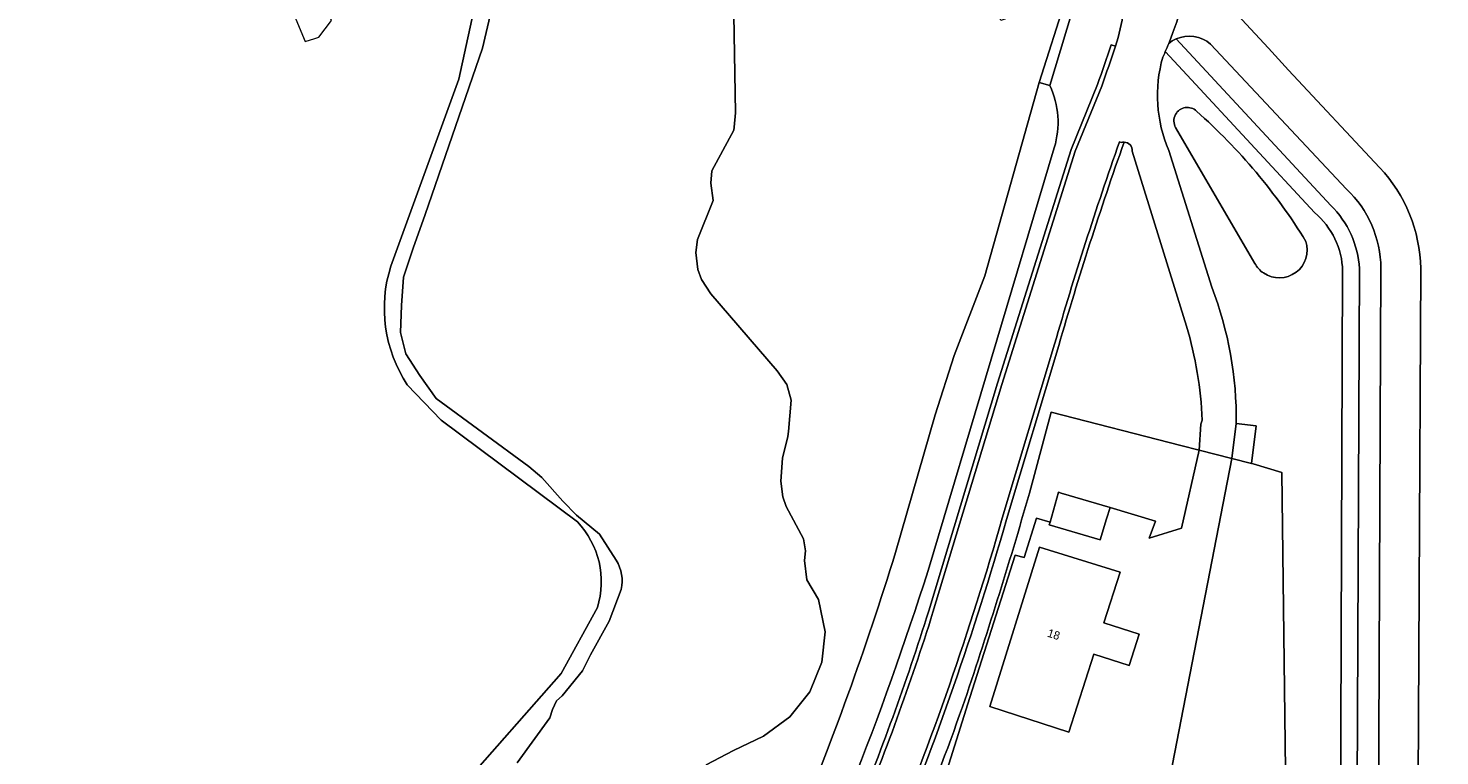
# Model space of a CAD drawing. Header units: metres. Extents: x 151448 to 154749, y 463108 to 465296.
# Tile 380 of 449: x 154066 to 154194, y 464373 to 464439. Entities that reach past the tile are written whole.
import ezdxf
from ezdxf.enums import TextEntityAlignment as Align

# ---------------------------------------------------------------- set-up
doc = ezdxf.new("R2010")
doc.units = ezdxf.units.M
for name, color, linetype, lineweight in [('B-PV-GR-BOS_LOOF-GV', 253, 'Continuous', 9), ('B-PV-GR-GROENVOORZIENING-GV', 253, 'Continuous', 9), ('B-PV-GR-HAAG-GV', 253, 'Continuous', 9), ('B-PV-GW-TALUD_KRUIN-G', 253, 'Continuous', 9), ('B-PV-IE-TERREINAFSCHEIDING_KUNSTMATIG_HEKWERK-G', 253, 'Continuous', 9), ('B-PV-OG-BEBOUWING-GV', 1, 'Continuous', 9), ('B-PV-OG-BEBOUWING-T18', 2, 'Continuous', 9), ('B-PV-OG-BEBOUWING_BUNKER-GV', 1, 'Continuous', 9), ('B-PV-OG-TERREIN_BEGROEID-GV', 253, 'Continuous', 9), ('B-PV-OG-TERREIN_ERF-GV', 253, 'Continuous', 9), ('B-PV-OG-TERREIN_OEVER-GV', 253, 'Continuous', 9), ('B-PV-OG-WATER_GREPPEL-GV', 253, 'Continuous', 9), ('B-PV-OG-WATER_SLOOT-GV', 253, 'Continuous', 9), ('B-PV-VH-GESLOTENVERHARDING_ASFALT-GV', 253, 'Continuous', 9), ('B-PV-VH-GESLOTENVERHARDING_BETON-GV', 253, 'Continuous', 9), ('B-PV-VH-HALFVERHARDING_GRASBETONSTEEN-GV', 253, 'Continuous', 9), ('B-PV-VH-OPENVERHARDING_TEGEL-GV', 253, 'Continuous', 9)]:
    doc.layers.add(name, color=color, linetype=linetype, lineweight=lineweight)
doc.styles.add('Drong', font='txt', dxfattribs={"height": 1.8})

msp = doc.modelspace()

# ---------------------------------------------------------------- linework, layer by layer
at = {"layer": 'B-PV-GR-BOS_LOOF-GV'}
for points in [[(154168.739, 464436.475, -0.0057947), (154168.516, 464435.98)], [(154168.516, 464435.98, 0.1741917), (154169.065, 464427.547)], [(154169.664, 464430.801, -0.4941468), (154171.574, 464431.098)], [(154171.574, 464431.098, -0.0727327), (154181.445, 464419.342)], [(154169.676, 464429.615, -0.2597422), (154169.664, 464430.801)], [(154184.764, 464416.665, 0.2170138), (154182.228, 464421.938)], [(154181.445, 464419.342, -0.7140412), (154177.619, 464416.483)], [(154177.619, 464416.483, -0.1163773), (154176.838, 464417.336)], [(154172.949, 464415.196, -0.0938508), (154175.157, 464402.879)]]:
    msp.add_lwpolyline(points, format="xyb", dxfattribs=at)
at = {"layer": 'B-PV-GR-BOS_LOOF-GV', "flags": 128}
for points in [[(154182.228, 464421.938), (154170.714, 464434.348), (154168.739, 464436.475)], [(154176.838, 464417.336), (154169.676, 464429.615)], [(154169.065, 464427.547), (154172.949, 464415.196)], [(154184.25, 464274.806), (154184.524, 464350.423), (154184.764, 464416.665)], [(154175.157, 464402.879), (154176.96, 464402.664), (154176.521, 464399.279), (154176.672, 464399.241), (154179.281, 464398.473), (154179.799, 464354.474), (154179.807, 464353.822), (154180.084, 464333.391), (154180.871, 464275.275)]]:
    msp.add_lwpolyline(points, dxfattribs=at)
at = {"layer": 'B-PV-GR-GROENVOORZIENING-GV', "flags": 128}
msp.add_lwpolyline([(154158.299, 464433.409), (154160.806, 464441.717), (154159.793, 464441.364), (154157.336, 464433.699)], close=True, dxfattribs=at)
at = {"layer": 'B-PV-GR-HAAG-GV', "flags": 128}
msp.add_lwpolyline([(154159.793, 464441.364), (154157.336, 464433.699), (154158.299, 464433.409), (154160.806, 464441.717)], close=True, dxfattribs=at)
at = {"layer": 'B-PV-GW-TALUD_KRUIN-G', "flags": 128}
for points in [[(154182.228, 464421.938), (154170.714, 464434.348), (154168.739, 464436.475)], [(154147.309, 464389.62), (154158.706, 464427.803)], [(154184.25, 464274.806), (154184.524, 464350.423), (154184.764, 464416.665)]]:
    msp.add_lwpolyline(points, dxfattribs=at)
at = {"layer": 'B-PV-GW-TALUD_KRUIN-G'}
for points in [[(154158.706, 464427.803, 0.1885385), (154158.299, 464433.409)], [(154184.764, 464416.665, 0.2170138), (154182.228, 464421.938)], [(154132.005, 464351.079, 0.0352957), (154147.309, 464389.62)]]:
    msp.add_lwpolyline(points, format="xyb", dxfattribs=at)
at = {"layer": 'B-PV-IE-TERREINAFSCHEIDING_KUNSTMATIG_HEKWERK-G', "flags": 128}
for points in [[(154159.793, 464441.364), (154157.336, 464433.699)], [(154157.336, 464433.699), (154152.442, 464416.213)], [(154152.442, 464416.213), (154149.652, 464409.034)], [(154149.652, 464409.034), (154147.955, 464403.664)], [(154147.955, 464403.664), (154144.359, 464391.221)], [(154158.417, 464403.918), (154156.464, 464396.609)], [(154170.138, 464400.915), (154158.417, 464403.918)], [(154171.808, 464400.487), (154170.138, 464400.915)], [(154174.759, 464399.731), (154171.808, 464400.487)], [(154176.521, 464399.279), (154174.759, 464399.731)], [(154179.799, 464354.474), (154179.281, 464398.473), (154176.672, 464399.241), (154176.521, 464399.279)]]:
    msp.add_lwpolyline(points, dxfattribs=at)
at = {"layer": 'B-PV-IE-TERREINAFSCHEIDING_KUNSTMATIG_HEKWERK-G'}
for points in [[(154150.418, 464377.304, 0.0122114), (154156.464, 464396.609)], [(154135.144, 464365.735, 0.0237291), (154144.359, 464391.221)], [(154140.911, 464353.932, 0.0229697), (154150.418, 464377.304)]]:
    msp.add_lwpolyline(points, format="xyb", dxfattribs=at)
at = {"layer": 'B-PV-OG-BEBOUWING-GV', "flags": 128}
for points in [[(154158.326, 464393.979), (154158.257, 464393.739), (154162.847, 464392.376), (154163.442, 464394.291), (154163.755, 464395.297), (154159.343, 464396.607), (154159.099, 464396.679)], [(154163.201, 464384.886), (154164.672, 464389.452), (154157.371, 464391.71), (154152.871, 464377.321), (154160.022, 464375.014), (154162.29, 464382.056), (154165.476, 464381.03), (154166.387, 464383.859)]]:
    msp.add_lwpolyline(points, close=True, dxfattribs=at)
at = {"layer": 'B-PV-OG-BEBOUWING_BUNKER-GV', "flags": 128}
msp.add_lwpolyline([(154091.897, 464437.669), (154092.257, 464437.778), (154093.395, 464439.283), (154092.531, 464441.576), (154090.857, 464441.834), (154089.614, 464441.528), (154089.315, 464441.454), (154091.013, 464437.403)], close=True, dxfattribs=at)
at = {"layer": 'B-PV-OG-TERREIN_BEGROEID-GV', "flags": 128}
for points in [[(154165.309, 464443.283), (154160.806, 464441.717), (154158.299, 464433.409)], [(154174.446, 464440.663), (154178.057, 464436.776), (154179.887, 464434.806), (154188.11, 464426.015)], [(154183.703, 464422.588), (154169.71, 464437.625)], [(154163.863, 464437.105), (154164.242, 464436.977)], [(154168.739, 464436.475), (154170.714, 464434.348), (154182.228, 464421.938)], [(154158.299, 464433.409), (154157.336, 464433.699), (154152.442, 464416.213), (154149.652, 464409.034)], [(154147.363, 464385.954), (154153.58, 464406.52), (154160.23, 464427.636), (154162.619, 464433.503)], [(154158.706, 464427.803), (154147.309, 464389.62)], [(154147.309, 464389.62), (154158.706, 464427.803)], [(154170.659, 464411.682), (154165.759, 464427.48)], [(154184.764, 464416.665), (154184.524, 464350.423), (154184.25, 464274.806)], [(154185.554, 464275.096), (154185.684, 464279.391), (154185.728, 464289.471), (154186.283, 464416.876)], [(154191.821, 464416.884), (154191.165, 464289.435), (154191.089, 464274.709)], [(154159.113, 464409.939), (154154.387, 464394.215)], [(154149.652, 464409.034), (154147.955, 464403.664), (154144.359, 464391.221)], [(154156.464, 464396.609), (154158.417, 464403.918), (154170.138, 464400.915), (154171.808, 464400.487), (154171.939, 464402.839), (154172.079, 464403.2)]]:
    msp.add_lwpolyline(points, dxfattribs=at)
at = {"layer": 'B-PV-OG-TERREIN_BEGROEID-GV'}
for points in [[(154164.242, 464436.977, 0.0667818), (154165.309, 464443.283)], [(154169.71, 464437.625, 0.0673216), (154169.057, 464437.223)], [(154162.619, 464433.503, 0.0038152), (154163.863, 464437.105)], [(154169.057, 464437.223, -0.0077563), (154168.739, 464436.475)], [(154158.299, 464433.409, -0.1885385), (154158.706, 464427.803)], [(154158.706, 464427.803, 0.1885385), (154158.299, 464433.409)], [(154165.021, 464428.307, 0.0143583), (154159.113, 464409.939)], [(154165.759, 464427.48, 0.4095323), (154165.021, 464428.307)], [(154188.11, 464426.015, -0.1859004), (154191.821, 464416.884)], [(154186.283, 464416.876, 0.1852321), (154183.703, 464422.588)], [(154182.228, 464421.938, -0.2170138), (154184.764, 464416.665)], [(154172.079, 464403.2, 0.0615538), (154170.659, 464411.682)], [(154150.418, 464377.304, 0.0122114), (154156.464, 464396.609)], [(154154.387, 464394.215, -0.0280846), (154143.98, 464364.332)], [(154144.359, 464391.221, -0.0237291), (154135.144, 464365.735)], [(154147.309, 464389.62, -0.0352957), (154132.005, 464351.079)], [(154132.005, 464351.079, 0.0352957), (154147.309, 464389.62)], [(154140.446, 464366.876, 0.0210292), (154147.363, 464385.954)], [(154140.911, 464353.932, 0.0229697), (154150.418, 464377.304)]]:
    msp.add_lwpolyline(points, format="xyb", dxfattribs=at)
at = {"layer": 'B-PV-OG-TERREIN_ERF-GV', "flags": 128}
for points in [[(154098.754, 464417.101), (154104.886, 464433.994), (154106.573, 464441.747)], [(154115.611, 464393.995), (154103.295, 464403.189), (154100.246, 464406.392)], [(154148.658, 464370.496), (154151.085, 464378.132), (154155.168, 464390.996), (154155.997, 464390.783), (154157.101, 464394.329), (154158.326, 464393.979), (154159.099, 464396.679), (154159.343, 464396.607), (154163.755, 464395.297), (154167.867, 464394.076), (154167.281, 464392.544), (154170.203, 464393.439), (154171.808, 464400.487), (154170.138, 464400.915), (154158.417, 464403.918), (154156.464, 464396.609)], [(154169.174, 464371.047), (154174.759, 464399.731), (154171.808, 464400.487), (154170.203, 464393.439), (154167.281, 464392.544), (154167.867, 464394.076), (154163.755, 464395.297)], [(154180.871, 464275.275), (154180.084, 464333.391), (154179.807, 464353.822), (154179.799, 464354.474), (154179.281, 464398.473), (154176.672, 464399.241), (154176.521, 464399.279), (154174.759, 464399.731), (154169.174, 464371.047)], [(154163.755, 464395.297), (154163.442, 464394.291), (154162.847, 464392.376), (154158.257, 464393.739), (154158.326, 464393.979), (154157.101, 464394.329), (154155.997, 464390.783), (154155.168, 464390.996), (154151.085, 464378.132), (154148.658, 464370.496)], [(154076.856, 464325.22), (154088.03, 464346.118), (154093.178, 464355.817), (154105.021, 464369.952), (154114.151, 464380.301), (154117.424, 464386.28)]]:
    msp.add_lwpolyline(points, dxfattribs=at)
at = {"layer": 'B-PV-OG-TERREIN_ERF-GV'}
for points in [[(154100.246, 464406.392, -0.2264191), (154098.754, 464417.101)], [(154156.464, 464396.609, -0.0122114), (154150.418, 464377.304)], [(154117.424, 464386.28, 0.271872), (154115.611, 464393.995)], [(154150.418, 464377.304, -0.0229697), (154140.911, 464353.932)]]:
    msp.add_lwpolyline(points, format="xyb", dxfattribs=at)
at = {"layer": 'B-PV-OG-TERREIN_ERF-GV', "flags": 128}
msp.add_lwpolyline([(154157.371, 464391.71), (154164.672, 464389.452), (154163.201, 464384.886), (154166.387, 464383.859), (154165.476, 464381.03), (154162.29, 464382.056), (154160.022, 464375.014), (154152.871, 464377.321)], close=True, dxfattribs=at)
at = {"layer": 'B-PV-OG-TERREIN_OEVER-GV', "flags": 128}
for points in [[(154144.359, 464391.221), (154147.955, 464403.664), (154149.652, 464409.034), (154152.442, 464416.213), (154157.336, 464433.699), (154159.793, 464441.364), (154153.869, 464439.304), (154153.745, 464439.663), (154159.935, 464441.807), (154160.201, 464442.635), (154153.923, 464449.518), (154154.584, 464450.129), (154151.421, 464453.55), (154150.76, 464452.939), (154100.848, 464506.938), (154096.291, 464507.265), (154040.783, 464509.523)], [(154106.573, 464441.747), (154104.886, 464433.994), (154098.754, 464417.101)], [(154129.717, 464441.622), (154129.912, 464430.935), (154129.782, 464429.667), (154129.749, 464429.388), (154127.76, 464425.705), (154127.671, 464424.593), (154127.878, 464423.029), (154126.473, 464419.523), (154126.307, 464418.32), (154126.487, 464416.811), (154126.823, 464415.889), (154127.678, 464414.603), (154133.668, 464407.637), (154134.525, 464406.418), (154134.917, 464404.986), (154134.701, 464402.178), (154134.64, 464401.706), (154134.149, 464399.769), (154134.008, 464397.692), (154134.185, 464396.277), (154134.477, 464395.398), (154136.04, 464392.47), (154136.235, 464391.393), (154136.138, 464390.514), (154136.333, 464388.756), (154137.407, 464386.998), (154137.994, 464384.07), (154137.7, 464381.334), (154136.63, 464378.642), (154134.797, 464376.378), (154132.425, 464374.653), (154129.729, 464373.359), (154127.249, 464372.065)], [(154119.124, 464390.535), (154117.601, 464392.88), (154115.544, 464394.62), (154114.292, 464395.878), (154112.395, 464398.022), (154111.235, 464399.013), (154102.837, 464405.161), (154101.372, 464407.215), (154100.103, 464409.166), (154099.614, 464411.122), (154099.712, 464413.561), (154099.906, 464416.099), (154100.785, 464418.736), (154101.86, 464421.763), (154107.036, 464436.805), (154107.817, 464440.124)], [(154100.246, 464406.392), (154103.295, 464403.189), (154115.611, 464393.995)], [(154110.161, 464372.223), (154113.117, 464376.29), (154113.374, 464377.054), (154113.722, 464377.844), (154114.228, 464378.297), (154116.083, 464380.559), (154116.798, 464381.993), (154118.485, 464385.019), (154119.575, 464387.903)], [(154117.424, 464386.28), (154114.151, 464380.301), (154105.021, 464369.952), (154093.178, 464355.817), (154088.03, 464346.118), (154076.856, 464325.22)]]:
    msp.add_lwpolyline(points, dxfattribs=at)
at = {"layer": 'B-PV-OG-TERREIN_OEVER-GV'}
for points in [[(154098.754, 464417.101, 0.2264191), (154100.246, 464406.392)], [(154115.611, 464393.995, -0.271872), (154117.424, 464386.28)], [(154119.575, 464387.903, 0.1945363), (154119.124, 464390.535)], [(154135.144, 464365.735, 0.0237291), (154144.359, 464391.221)]]:
    msp.add_lwpolyline(points, format="xyb", dxfattribs=at)
at = {"layer": 'B-PV-OG-WATER_GREPPEL-GV'}
for points in [[(154171.574, 464431.098, 0.4941468), (154169.664, 464430.801)], [(154181.445, 464419.342, 0.0727327), (154171.574, 464431.098)], [(154169.664, 464430.801, 0.2597422), (154169.676, 464429.615)], [(154177.619, 464416.483, 0.7140412), (154181.445, 464419.342)], [(154176.838, 464417.336, 0.1163773), (154177.619, 464416.483)]]:
    msp.add_lwpolyline(points, format="xyb", dxfattribs=at)
at = {"layer": 'B-PV-OG-WATER_GREPPEL-GV', "flags": 128}
msp.add_lwpolyline([(154169.676, 464429.615), (154176.838, 464417.336)], dxfattribs=at)
at = {"layer": 'B-PV-OG-WATER_SLOOT-GV', "flags": 128}
for points in [[(154127.249, 464372.065), (154129.729, 464373.359), (154132.425, 464374.653), (154134.797, 464376.378), (154136.63, 464378.642), (154137.7, 464381.334), (154137.994, 464384.07), (154137.407, 464386.998), (154136.333, 464388.756), (154136.138, 464390.514), (154136.235, 464391.393), (154136.04, 464392.47), (154134.477, 464395.398), (154134.185, 464396.277), (154134.008, 464397.692), (154134.149, 464399.769), (154134.64, 464401.706), (154134.701, 464402.178), (154134.917, 464404.986), (154134.525, 464406.418), (154133.668, 464407.637), (154127.678, 464414.603), (154126.823, 464415.889), (154126.487, 464416.811), (154126.307, 464418.32), (154126.473, 464419.523), (154127.878, 464423.029), (154127.671, 464424.593), (154127.76, 464425.705), (154129.749, 464429.388), (154129.782, 464429.667), (154129.912, 464430.935), (154129.717, 464441.622)], [(154107.817, 464440.124), (154107.036, 464436.805), (154101.86, 464421.763), (154100.785, 464418.736), (154099.906, 464416.099), (154099.712, 464413.561), (154099.614, 464411.122), (154100.103, 464409.166), (154101.372, 464407.215), (154102.837, 464405.161), (154111.235, 464399.013), (154112.395, 464398.022), (154114.292, 464395.878), (154115.544, 464394.62), (154117.601, 464392.88), (154119.124, 464390.535)], [(154119.575, 464387.903), (154118.485, 464385.019), (154116.798, 464381.993), (154116.083, 464380.559), (154114.228, 464378.297), (154113.722, 464377.844), (154113.374, 464377.054), (154113.117, 464376.29), (154110.161, 464372.223)]]:
    msp.add_lwpolyline(points, dxfattribs=at)
at = {"layer": 'B-PV-OG-WATER_SLOOT-GV'}
msp.add_lwpolyline([(154119.124, 464390.535, -0.1945363), (154119.575, 464387.903)], format="xyb", dxfattribs=at)
at = {"layer": 'B-PV-VH-GESLOTENVERHARDING_ASFALT-GV'}
for points in [[(154202.611, 464437.399, 0.0515579), (154191.853, 464489.75)], [(154192.529, 464490.03, -0.0509435), (154203.416, 464437.49)], [(154169.057, 464437.223, 0.0726203), (154171.048, 464445.28)], [(154165.309, 464443.283, -0.0667818), (154164.242, 464436.977)], [(154164.242, 464436.977, -0.0040474), (154162.993, 464433.361)], [(154168.516, 464435.98, 0.0057947), (154168.739, 464436.475)], [(154168.739, 464436.475, 0.0077563), (154169.057, 464437.223)], [(154169.065, 464427.547, -0.1741917), (154168.516, 464435.98)], [(154158.729, 464410.052, -0.01423), (154164.605, 464428.332)], [(154164.744, 464428.276, -0.0903334), (154165.021, 464428.307)], [(154165.021, 464428.307, -0.4095323), (154165.759, 464427.48)], [(154175.157, 464402.879, 0.0938508), (154172.949, 464415.196)], [(154170.659, 464411.682, -0.0615538), (154172.079, 464403.2)], [(154143.61, 464364.484, 0.0281014), (154154.003, 464394.327)], [(154147.745, 464385.836, -0.0210097), (154140.816, 464366.725)]]:
    msp.add_lwpolyline(points, format="xyb", dxfattribs=at)
at = {"layer": 'B-PV-VH-GESLOTENVERHARDING_ASFALT-GV', "flags": 128}
for points in [[(154162.993, 464433.361), (154160.606, 464427.5), (154153.963, 464406.402), (154147.745, 464385.836)], [(154164.605, 464428.332), (154164.744, 464428.276)], [(154165.759, 464427.48), (154170.659, 464411.682)], [(154172.949, 464415.196), (154169.065, 464427.547)], [(154154.003, 464394.327), (154158.729, 464410.052)], [(154172.079, 464403.2), (154171.939, 464402.839), (154171.808, 464400.487), (154174.759, 464399.731), (154175.157, 464402.879)]]:
    msp.add_lwpolyline(points, dxfattribs=at)
at = {"layer": 'B-PV-VH-GESLOTENVERHARDING_BETON-GV'}
for points in [[(154191.853, 464489.75, -0.0515579), (154202.611, 464437.399)], [(154203.416, 464437.49, 0.0509435), (154192.529, 464490.03)]]:
    msp.add_lwpolyline(points, format="xyb", dxfattribs=at)
at = {"layer": 'B-PV-VH-HALFVERHARDING_GRASBETONSTEEN-GV'}
for points in [[(154163.863, 464437.105, -0.0038152), (154162.619, 464433.503)], [(154162.993, 464433.361, 0.0040474), (154164.242, 464436.977)], [(154164.605, 464428.332, 0.01423), (154158.729, 464410.052)], [(154159.113, 464409.939, -0.0143583), (154165.021, 464428.307)], [(154165.021, 464428.307, 0.0903334), (154164.744, 464428.276)], [(154154.003, 464394.327, -0.0281014), (154143.61, 464364.484)], [(154143.98, 464364.332, 0.0280846), (154154.387, 464394.215)], [(154147.363, 464385.954, -0.0210292), (154140.446, 464366.876)], [(154140.816, 464366.725, 0.0210097), (154147.745, 464385.836)]]:
    msp.add_lwpolyline(points, format="xyb", dxfattribs=at)
at = {"layer": 'B-PV-VH-HALFVERHARDING_GRASBETONSTEEN-GV', "flags": 128}
for points in [[(154164.242, 464436.977), (154163.863, 464437.105)], [(154162.619, 464433.503), (154160.23, 464427.636), (154153.58, 464406.52), (154147.363, 464385.954)], [(154147.745, 464385.836), (154153.963, 464406.402), (154160.606, 464427.5), (154162.993, 464433.361)], [(154164.744, 464428.276), (154164.605, 464428.332)], [(154158.729, 464410.052), (154154.003, 464394.327)], [(154154.387, 464394.215), (154159.113, 464409.939)]]:
    msp.add_lwpolyline(points, dxfattribs=at)
at = {"layer": 'B-PV-VH-OPENVERHARDING_TEGEL-GV'}
for points in [[(154171.048, 464445.28, -0.0726203), (154169.057, 464437.223)], [(154169.057, 464437.223, -0.0673216), (154169.71, 464437.625)], [(154172.819, 464437.154, 0.2929721), (154169.71, 464437.625)], [(154169.71, 464437.625, -0.2929721), (154172.819, 464437.154)], [(154191.821, 464416.884, 0.1859004), (154188.11, 464426.015)], [(154188.232, 464416.919, 0.2017996), (154185.126, 464424.063)], [(154185.126, 464424.063, -0.2017996), (154188.232, 464416.919)], [(154183.703, 464422.588, -0.1852321), (154186.283, 464416.876)]]:
    msp.add_lwpolyline(points, format="xyb", dxfattribs=at)
at = {"layer": 'B-PV-VH-OPENVERHARDING_TEGEL-GV', "flags": 128}
for points in [[(154188.11, 464426.015), (154179.887, 464434.806), (154178.057, 464436.776), (154174.446, 464440.663)], [(154169.71, 464437.625), (154183.703, 464422.588)], [(154185.126, 464424.063), (154172.819, 464437.154)], [(154172.819, 464437.154), (154185.126, 464424.063)], [(154186.283, 464416.876), (154185.728, 464289.471), (154185.684, 464279.391), (154185.554, 464275.096)], [(154188.232, 464416.919), (154187.683, 464289.458), (154187.642, 464280.161), (154187.491, 464274.838)], [(154187.683, 464289.458), (154188.232, 464416.919)], [(154191.089, 464274.709), (154191.165, 464289.435), (154191.821, 464416.884)]]:
    msp.add_lwpolyline(points, dxfattribs=at)
msp.add_lwpolyline([(154175.157, 464402.879), (154174.759, 464399.731), (154176.521, 464399.279), (154176.96, 464402.664)], close=True, dxfattribs=at)

# ---------------------------------------------------------------- texts
at = {"layer": 'B-PV-OG-BEBOUWING-T18', "style": 'Drong'}
msp.add_text('18', height=0.75, rotation=342.1, dxfattribs=at).set_placement((154158.662, 464383.838), align=Align.MIDDLE)

doc.saveas('drawing.dxf')
